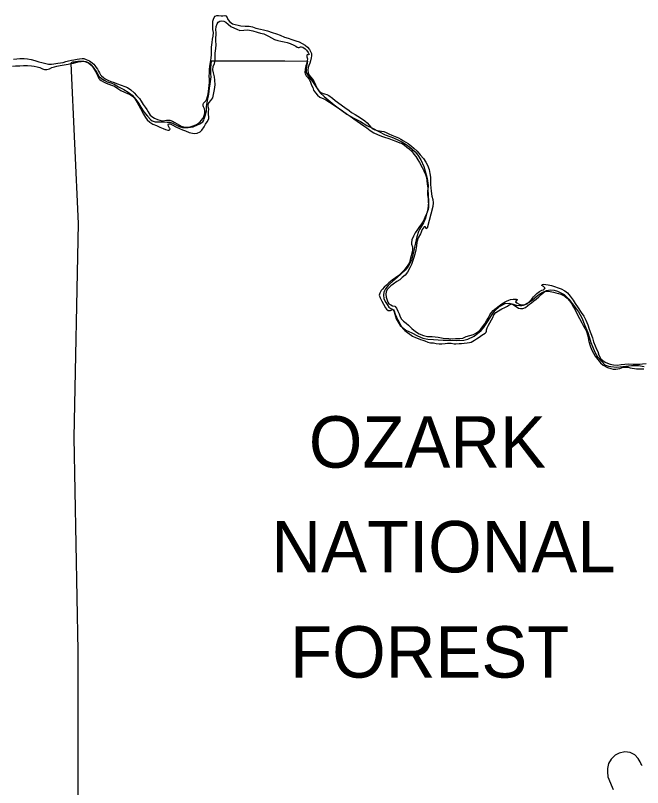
# Model space of a CAD drawing. Extents: x -939622 to -934245, y 1383184 to 1385301.
# Drawn here: x -935234.85 to -935211.69, y 1384114.37 to 1384142.9 of the extents above; entities that cross this region are included whole.
import ezdxf

# ---------------------------------------------------------------- set-up
doc = ezdxf.new("R2010")
doc.units = 0
for name, color, linetype in [('Level 10', 7, 'Continuous'), ('Level 8', 7, 'Continuous'), ('Level 9', 7, 'Continuous')]:
    doc.layers.add(name, color=color, linetype=linetype)

msp = doc.modelspace()

# ---------------------------------------------------------------- linework, layer by layer
at = {"layer": 'Level 10'}
msp.add_lwpolyline([(-935211.699, 1384115.17), (-935211.731, 1384115.229), (-935211.749, 1384115.264), (-935211.773, 1384115.326), (-935211.849, 1384115.451), (-935211.976, 1384115.584), (-935212.15, 1384115.668), (-935212.341, 1384115.694), (-935212.547, 1384115.647), (-935212.703, 1384115.566), (-935212.775, 1384115.492), (-935212.846, 1384115.425), (-935212.952, 1384115.259), (-935212.986, 1384115.077), (-935212.99, 1384114.947), (-935212.974, 1384114.769), (-935212.809, 1384114.384), (-935212.774, 1384114.306)], dxfattribs=at)
at = {"layer": 'Level 8'}
for points in [[(-935232.534, 1384113.073), (-935232.526, 1384119.419), (-935232.674, 1384127.306), (-935232.514, 1384135.211), (-935232.789, 1384141.122), (-935232.772, 1384141.155), (-935232.727, 1384141.183), (-935232.643, 1384141.184), (-935232.616, 1384141.194), (-935232.547, 1384141.21), (-935232.475, 1384141.211), (-935232.4, 1384141.215), (-935232.328, 1384141.21), (-935232.252, 1384141.196), (-935232.165, 1384141.158), (-935232.104, 1384141.12), (-935232.055, 1384141.075), (-935231.997, 1384141.016), (-935231.948, 1384140.954), (-935231.841, 1384140.79), (-935231.794, 1384140.71), (-935231.761, 1384140.659), (-935231.663, 1384140.567), (-935231.572, 1384140.502), (-935231.454, 1384140.444), (-935231.327, 1384140.407), (-935231.197, 1384140.358), (-935231.046, 1384140.267), (-935230.846, 1384140.161), (-935230.682, 1384140.07), (-935230.533, 1384139.949), (-935230.399, 1384139.795), (-935230.297, 1384139.655), (-935230.214, 1384139.512), (-935230.103, 1384139.34), (-935229.966, 1384139.179), (-935229.843, 1384139.043), (-935229.795, 1384139.011), (-935229.692, 1384138.973), (-935229.578, 1384138.963), (-935229.464, 1384138.967), (-935229.383, 1384138.965), (-935229.247, 1384138.958), (-935229.148, 1384138.951), (-935229.045, 1384138.922), (-935228.946, 1384138.875), (-935228.8, 1384138.79), (-935228.679, 1384138.759), (-935228.463, 1384138.753), (-935228.283, 1384138.783), (-935228.128, 1384138.854), (-935228.039, 1384138.897), (-935227.932, 1384138.974), (-935227.887, 1384139.028), (-935227.873, 1384139.08), (-935227.836, 1384139.194), (-935227.79, 1384139.369), (-935227.787, 1384139.535), (-935227.768, 1384139.685), (-935227.746, 1384139.814), (-935227.72, 1384139.92), (-935227.687, 1384140.083), (-935227.686, 1384140.23), (-935227.655, 1384140.356), (-935227.639, 1384140.471), (-935227.634, 1384140.537), (-935227.623, 1384140.642), (-935227.63, 1384140.714), (-935227.631, 1384140.774), (-935227.629, 1384140.855), (-935227.627, 1384140.919), (-935227.625, 1384140.958), (-935227.608, 1384141.228), (-935224.901, 1384141.221), (-935224.057, 1384141.214), (-935224.115, 1384140.938), (-935224.116, 1384140.794), (-935224.036, 1384140.672), (-935223.849, 1384140.416), (-935223.702, 1384140.199), (-935223.6, 1384140.041), (-935223.442, 1384139.899), (-935223.074, 1384139.595), (-935222.876, 1384139.454), (-935222.612, 1384139.256), (-935222.354, 1384139.1), (-935222.106, 1384138.978), (-935221.866, 1384138.828), (-935221.667, 1384138.729), (-935221.433, 1384138.609), (-935221.188, 1384138.483), (-935221.022, 1384138.425), (-935220.883, 1384138.373), (-935220.696, 1384138.292), (-935220.605, 1384138.242), (-935220.45, 1384138.151), (-935220.28, 1384138.036), (-935220.088, 1384137.859), (-935219.987, 1384137.734), (-935219.876, 1384137.57)], [(-935219.876, 1384137.57), (-935219.771, 1384137.322), (-935219.711, 1384137.146), (-935219.641, 1384136.877), (-935219.604, 1384136.622), (-935219.613, 1384136.46), (-935219.602, 1384136.282), (-935219.597, 1384135.997), (-935219.624, 1384135.756), (-935219.652, 1384135.612), (-935219.706, 1384135.41), (-935219.784, 1384135.238), (-935219.925, 1384134.995), (-935219.966, 1384134.917), (-935220.029, 1384134.714), (-935220.099, 1384134.389), (-935220.155, 1384134.103), (-935220.223, 1384133.852), (-935220.34, 1384133.626), (-935220.461, 1384133.486), (-935220.6, 1384133.358), (-935220.754, 1384133.217), (-935220.906, 1384133.083), (-935221.039, 1384132.97), (-935221.081, 1384132.927), (-935221.178, 1384132.803), (-935221.239, 1384132.679), (-935221.258, 1384132.567), (-935221.244, 1384132.435), (-935221.195, 1384132.328), (-935221.121, 1384132.215), (-935221.053, 1384132.12), (-935220.986, 1384132.066), (-935220.926, 1384132.043), (-935220.896, 1384132.017), (-935220.856, 1384131.948), (-935220.783, 1384131.694), (-935220.641, 1384131.449), (-935220.434, 1384131.272), (-935220.207, 1384131.176), (-935219.998, 1384131.056), (-935219.804, 1384130.972), (-935219.614, 1384130.935), (-935219.41, 1384130.932), (-935219.236, 1384130.917), (-935219.052, 1384130.901), (-935218.893, 1384130.9), (-935218.767, 1384130.899), (-935218.553, 1384130.893), (-935218.289, 1384130.897), (-935218.139, 1384130.938), (-935217.907, 1384131.046), (-935217.654, 1384131.257), (-935217.563, 1384131.352), (-935217.413, 1384131.582), (-935217.266, 1384131.809), (-935217.142, 1384131.982), (-935216.971, 1384132.147), (-935216.759, 1384132.252), (-935216.612, 1384132.269), (-935216.47, 1384132.232), (-935216.353, 1384132.195), (-935216.226, 1384132.179), (-935216.145, 1384132.186), (-935216.088, 1384132.199), (-935215.903, 1384132.291), (-935215.763, 1384132.383), (-935215.565, 1384132.548), (-935215.419, 1384132.653), (-935215.24, 1384132.736), (-935215.09, 1384132.762), (-935214.952, 1384132.755), (-935214.828, 1384132.718), (-935214.731, 1384132.665), (-935214.586, 1384132.583), (-935214.415, 1384132.414), (-935214.203, 1384132.141), (-935214.05, 1384131.945), (-935213.93, 1384131.724), (-935213.817, 1384131.44), (-935213.714, 1384131.19), (-935213.654, 1384130.989), (-935213.601, 1384130.816), (-935213.541, 1384130.672), (-935213.451, 1384130.454), (-935213.352, 1384130.291), (-935213.181, 1384130.098), (-935213.087, 1384129.991), (-935213.053, 1384129.976), (-935212.948, 1384129.939), (-935212.866, 1384129.925), (-935212.647, 1384129.904), (-935212.422, 1384129.925), (-935212.092, 1384129.969), (-935211.845, 1384129.96), (-935211.625, 1384129.927)]]:
    msp.add_lwpolyline(points, dxfattribs=at)
at = {"layer": 'Level 9'}
for points in [[(-935231.7, 1384140.703), (-935231.666, 1384140.662), (-935231.599, 1384140.603), (-935231.535, 1384140.553), (-935231.435, 1384140.507), (-935231.326, 1384140.464), (-935231.233, 1384140.432), (-935231.078, 1384140.375), (-935230.936, 1384140.318), (-935230.809, 1384140.275), (-935230.703, 1384140.232), (-935230.587, 1384140.15), (-935230.465, 1384140.044), (-935230.376, 1384139.946), (-935230.269, 1384139.825), (-935230.201, 1384139.736), (-935230.124, 1384139.608), (-935230.056, 1384139.507), (-935229.997, 1384139.421), (-935229.945, 1384139.341), (-935229.867, 1384139.219), (-935229.773, 1384139.137), (-935229.715, 1384139.102), (-935229.603, 1384139.05), (-935229.518, 1384139.024), (-935229.467, 1384139.013), (-935229.398, 1384139.005), (-935229.329, 1384139.016), (-935229.263, 1384139.029), (-935229.209, 1384139.033), (-935229.149, 1384139.025), (-935229.052, 1384138.991), (-935228.979, 1384138.953), (-935228.794, 1384138.842), (-935228.724, 1384138.807), (-935228.64, 1384138.785), (-935228.534, 1384138.772), (-935228.444, 1384138.777), (-935228.357, 1384138.793), (-935228.247, 1384138.834), (-935228.158, 1384138.875), (-935228.086, 1384138.918), (-935228.03, 1384138.967), (-935227.974, 1384139.026), (-935227.924, 1384139.096), (-935227.887, 1384139.165), (-935227.867, 1384139.241), (-935227.85, 1384139.301), (-935227.854, 1384139.37), (-935227.871, 1384139.445), (-935227.905, 1384139.52), (-935227.909, 1384139.562), (-935227.916, 1384139.604), (-935227.901, 1384139.652), (-935227.854, 1384139.71), (-935227.813, 1384139.75), (-935227.778, 1384139.823), (-935227.759, 1384139.901), (-935227.734, 1384139.998), (-935227.72, 1384140.085), (-935227.675, 1384140.417), (-935227.681, 1384140.549), (-935227.692, 1384140.657), (-935227.685, 1384140.783), (-935227.681, 1384140.888), (-935227.668, 1384141.024), (-935227.638, 1384141.175), (-935227.617, 1384141.325), (-935227.604, 1384141.461), (-935227.607, 1384141.593), (-935227.606, 1384141.725), (-935227.588, 1384141.894), (-935227.569, 1384142.02), (-935227.55, 1384142.132), (-935227.538, 1384142.27), (-935227.552, 1384142.375), (-935227.563, 1384142.48), (-935227.562, 1384142.586), (-935227.552, 1384142.688), (-935227.538, 1384142.766), (-935227.512, 1384142.824), (-935227.474, 1384142.867), (-935227.414, 1384142.892), (-935227.354, 1384142.899), (-935227.255, 1384142.886), (-935227.183, 1384142.881), (-935227.12, 1384142.894), (-935227.072, 1384142.886), (-935227.034, 1384142.824), (-935227.003, 1384142.752), (-935226.929, 1384142.666), (-935226.829, 1384142.587), (-935226.521, 1384142.515), (-935226.368, 1384142.502), (-935226.214, 1384142.499), (-935226.094, 1384142.483), (-935225.97, 1384142.428), (-935225.801, 1384142.396), (-935225.686, 1384142.365), (-935225.544, 1384142.328), (-935225.372, 1384142.274)], [(-935230.123, 1384139.254), (-935230.046, 1384139.129), (-935229.987, 1384139.037), (-935229.887, 1384138.96), (-935229.768, 1384138.884), (-935229.641, 1384138.83), (-935229.517, 1384138.772), (-935229.395, 1384138.717), (-935229.305, 1384138.686), (-935229.217, 1384138.663), (-935229.166, 1384138.661), (-935229.142, 1384138.68), (-935229.131, 1384138.707), (-935229.152, 1384138.736), (-935229.183, 1384138.781), (-935229.199, 1384138.811), (-935229.212, 1384138.856), (-935229.191, 1384138.892), (-935229.134, 1384138.893), (-935229.04, 1384138.841), (-935228.919, 1384138.783), (-935228.792, 1384138.719), (-935228.683, 1384138.673), (-935228.571, 1384138.633), (-935228.432, 1384138.578), (-935228.308, 1384138.548), (-935228.23, 1384138.54), (-935228.137, 1384138.551), (-935228.023, 1384138.601), (-935227.958, 1384138.659), (-935227.883, 1384138.787), (-935227.83, 1384138.881), (-935227.772, 1384138.969), (-935227.708, 1384139.079), (-935227.7, 1384139.151), (-935227.717, 1384139.238), (-935227.712, 1384139.34), (-935227.708, 1384139.436), (-935227.725, 1384139.523), (-935227.724, 1384139.622), (-935227.689, 1384139.683), (-935227.63, 1384139.762), (-935227.56, 1384139.854), (-935227.49, 1384140.168), (-935227.469, 1384140.33), (-935227.482, 1384140.507), (-935227.499, 1384140.633), (-935227.535, 1384140.774), (-935227.555, 1384140.891), (-935227.539, 1384141.008), (-935227.499, 1384141.123), (-935227.471, 1384141.247), (-935227.474, 1384141.391), (-935227.467, 1384141.508), (-935227.449, 1384141.674), (-935227.439, 1384141.815), (-935227.445, 1384141.963), (-935227.441, 1384142.074), (-935227.434, 1384142.185), (-935227.439, 1384142.272), (-935227.444, 1384142.368), (-935227.44, 1384142.489), (-935227.402, 1384142.583), (-935227.356, 1384142.646), (-935227.296, 1384142.684), (-935227.224, 1384142.7), (-935227.146, 1384142.683), (-935227.079, 1384142.649), (-935226.985, 1384142.581), (-935226.887, 1384142.496), (-935226.754, 1384142.426), (-935226.669, 1384142.386), (-935226.563, 1384142.348), (-935226.269, 1384142.369), (-935226.082, 1384142.327), (-935225.916, 1384142.279), (-935225.801, 1384142.248), (-935225.68, 1384142.214), (-935225.577, 1384142.174), (-935225.496, 1384142.137), (-935225.386, 1384142.076), (-935225.277, 1384142.011), (-935225.159, 1384141.978), (-935225.044, 1384141.947), (-935224.927, 1384141.919), (-935224.818, 1384141.894), (-935224.7, 1384141.857), (-935224.567, 1384141.802), (-935224.497, 1384141.767), (-935224.44, 1384141.732), (-935224.406, 1384141.712), (-935224.367, 1384141.719), (-935224.32, 1384141.737), (-935224.281, 1384141.744), (-935224.229, 1384141.733), (-935224.153, 1384141.671), (-935224.098, 1384141.612), (-935224.037, 1384141.535), (-935224.009, 1384141.485), (-935224.005, 1384141.455), (-935224.02, 1384141.448)], [(-935225.372, 1384142.274), (-935225.206, 1384142.217), (-935225.076, 1384142.168), (-935224.912, 1384142.102), (-935224.77, 1384142.054), (-935224.634, 1384142.005), (-935224.489, 1384141.96), (-935224.374, 1384141.92), (-935224.262, 1384141.868), (-935224.153, 1384141.801), (-935224.061, 1384141.724), (-935223.993, 1384141.638), (-935223.947, 1384141.561), (-935223.916, 1384141.495), (-935223.914, 1384141.408), (-935223.925, 1384141.333), (-935223.95, 1384141.218), (-935223.975, 1384141.14), (-935224.01, 1384141.055), (-935224.038, 1384140.979), (-935224.051, 1384140.877), (-935224.041, 1384140.781), (-935224, 1384140.691), (-935223.936, 1384140.617), (-935223.877, 1384140.543), (-935223.815, 1384140.448), (-935223.762, 1384140.341), (-935223.725, 1384140.261), (-935223.696, 1384140.183), (-935223.647, 1384140.109), (-935223.568, 1384140.047), (-935223.489, 1384140.016), (-935223.432, 1384140.002), (-935223.35, 1384139.982), (-935223.268, 1384139.944), (-935223.14, 1384139.842), (-935223.046, 1384139.762), (-935222.68, 1384139.498), (-935222.525, 1384139.39), (-935222.434, 1384139.317), (-935222.306, 1384139.238), (-935222.197, 1384139.177), (-935222.063, 1384139.092), (-935221.95, 1384139.01), (-935221.859, 1384138.927), (-935221.788, 1384138.851), (-935221.724, 1384138.774), (-935221.672, 1384138.726), (-935221.575, 1384138.677), (-935221.493, 1384138.646), (-935221.409, 1384138.632), (-935221.327, 1384138.622), (-935221.237, 1384138.614), (-935221.155, 1384138.577), (-935221.055, 1384138.524), (-935220.943, 1384138.478), (-935220.822, 1384138.427), (-935220.707, 1384138.375), (-935220.619, 1384138.325), (-935220.513, 1384138.264), (-935220.425, 1384138.217), (-935220.339, 1384138.162), (-935220.224, 1384138.068), (-935220.135, 1384137.991), (-935220.016, 1384137.888), (-935219.902, 1384137.752), (-935219.783, 1384137.61), (-935219.687, 1384137.48), (-935219.625, 1384137.373), (-935219.565, 1384137.205), (-935219.541, 1384137.061), (-935219.521, 1384136.927), (-935219.522, 1384136.815), (-935219.516, 1384136.65), (-935219.504, 1384136.527), (-935219.493, 1384136.404), (-935219.466, 1384136.221), (-935219.439, 1384136.096), (-935219.416, 1384135.97), (-935219.435, 1384135.837), (-935219.648, 1384135.037), (-935219.675, 1384135.018), (-935219.69, 1384135.042), (-935219.694, 1384135.072), (-935219.718, 1384135.087), (-935219.757, 1384135.083), (-935219.833, 1384134.985), (-935219.891, 1384134.834), (-935219.972, 1384134.679), (-935220.02, 1384134.525), (-935220.042, 1384134.389), (-935220.066, 1384134.236), (-935220.093, 1384134.082), (-935220.15, 1384133.919), (-935220.227, 1384133.692), (-935220.279, 1384133.568), (-935220.369, 1384133.413), (-935220.455, 1384133.303), (-935220.561, 1384133.211), (-935220.647, 1384133.134), (-935220.766, 1384133.066)], [(-935224.02, 1384141.448), (-935224.059, 1384141.46), (-935224.092, 1384141.435), (-935224.091, 1384141.375), (-935224.062, 1384141.3), (-935224.07, 1384141.228), (-935224.089, 1384141.141), (-935224.124, 1384141.038), (-935224.151, 1384140.908), (-935224.161, 1384140.797), (-935224.148, 1384140.737), (-935224.105, 1384140.665), (-935224.046, 1384140.603), (-935223.991, 1384140.526), (-935223.95, 1384140.434), (-935223.912, 1384140.329), (-935223.865, 1384140.234), (-935223.834, 1384140.144), (-935223.772, 1384140.04), (-935223.698, 1384139.955), (-935223.601, 1384139.881), (-935223.516, 1384139.844), (-935223.425, 1384139.8), (-935223.312, 1384139.733), (-935223.185, 1384139.66), (-935222.774, 1384139.373), (-935222.631, 1384139.277), (-935222.488, 1384139.174), (-935222.354, 1384139.078), (-935222.226, 1384138.987), (-935222.105, 1384138.908), (-935221.983, 1384138.826), (-935221.867, 1384138.741), (-935221.745, 1384138.65), (-935221.609, 1384138.562), (-935221.478, 1384138.496), (-935221.33, 1384138.438), (-935221.215, 1384138.398), (-935221.064, 1384138.35), (-935220.934, 1384138.304), (-935220.798, 1384138.259), (-935220.653, 1384138.198), (-935220.565, 1384138.164), (-935220.477, 1384138.108), (-935220.397, 1384138.035), (-935220.309, 1384137.97), (-935220.217, 1384137.891), (-935220.131, 1384137.778), (-935220.066, 1384137.686), (-935219.986, 1384137.567), (-935219.921, 1384137.463), (-935219.822, 1384137.279), (-935219.762, 1384137.154), (-935219.709, 1384137.028), (-935219.671, 1384136.912), (-935219.656, 1384136.786), (-935219.642, 1384136.669), (-935219.624, 1384136.513), (-935219.631, 1384136.396), (-935219.626, 1384136.273), (-935219.605, 1384136.138), (-935219.603, 1384136.035), (-935219.592, 1384135.903), (-935219.593, 1384135.819), (-935219.61, 1384135.732), (-935219.667, 1384135.565), (-935219.724, 1384135.429), (-935219.782, 1384135.308), (-935219.852, 1384135.201), (-935219.929, 1384135.095), (-935220.005, 1384134.985), (-935220.081, 1384134.861), (-935220.147, 1384134.742), (-935220.208, 1384134.609), (-935220.221, 1384134.5), (-935220.217, 1384134.446), (-935220.182, 1384134.345), (-935220.181, 1384134.255), (-935220.191, 1384134.149), (-935220.267, 1384133.88), (-935220.298, 1384133.772), (-935220.356, 1384133.677), (-935220.421, 1384133.589), (-935220.509, 1384133.47), (-935220.597, 1384133.375), (-935220.689, 1384133.296), (-935220.816, 1384133.203), (-935220.941, 1384133.12), (-935221.056, 1384133.018), (-935221.139, 1384132.936), (-935221.228, 1384132.862), (-935221.289, 1384132.792), (-935221.342, 1384132.731), (-935221.389, 1384132.637), (-935221.411, 1384132.567), (-935221.38, 1384132.471), (-935221.311, 1384132.343), (-935221.258, 1384132.23), (-935221.184, 1384132.102), (-935221.141, 1384132.049), (-935221.083, 1384131.999)], [(-935234.96, 1384141.022), (-935234.843, 1384141.036), (-935234.686, 1384141.036), (-935234.549, 1384141.054), (-935234.398, 1384141.048), (-935234.257, 1384141.032), (-935234.157, 1384141.022), (-935234.043, 1384141.003), (-935233.949, 1384140.975), (-935233.852, 1384140.922), (-935233.771, 1384140.897), (-935233.684, 1384140.898), (-935233.585, 1384140.927), (-935233.505, 1384140.971), (-935233.406, 1384141.006), (-935233.316, 1384141.022), (-935233.2, 1384141.046), (-935233.05, 1384141.075), (-935232.903, 1384141.099), (-935232.798, 1384141.119), (-935232.699, 1384141.136), (-935232.61, 1384141.162), (-935232.484, 1384141.197), (-935232.418, 1384141.201), (-935232.328, 1384141.206), (-935232.25, 1384141.189), (-935232.138, 1384141.131), (-935232.049, 1384141.058), (-935231.985, 1384140.984), (-935231.923, 1384140.886), (-935231.892, 1384140.826), (-935231.845, 1384140.728), (-935231.807, 1384140.656), (-935231.767, 1384140.573), (-935231.733, 1384140.534), (-935231.684, 1384140.499), (-935231.593, 1384140.447), (-935231.49, 1384140.401), (-935231.403, 1384140.366), (-935231.294, 1384140.32), (-935231.191, 1384140.28), (-935231.069, 1384140.198), (-935230.954, 1384140.131), (-935230.82, 1384140.061), (-935230.714, 1384140.021), (-935230.639, 1384139.993), (-935230.569, 1384139.952), (-935230.492, 1384139.887), (-935230.425, 1384139.807), (-935230.354, 1384139.688), (-935230.232, 1384139.459), (-935230.182, 1384139.361), (-935230.123, 1384139.254)], [(-935234.916, 1384141.278), (-935234.799, 1384141.296), (-935234.682, 1384141.307), (-935234.526, 1384141.307), (-935234.4, 1384141.291), (-935234.261, 1384141.266), (-935234.128, 1384141.236), (-935233.98, 1384141.19), (-935233.875, 1384141.165), (-935233.727, 1384141.123), (-935233.621, 1384141.101), (-935233.516, 1384141.103), (-935233.423, 1384141.117), (-935233.285, 1384141.131), (-935233.088, 1384141.165), (-935232.989, 1384141.197), (-935232.893, 1384141.222), (-935232.771, 1384141.246), (-935232.684, 1384141.265), (-935232.573, 1384141.285), (-935232.477, 1384141.299), (-935232.387, 1384141.304), (-935232.321, 1384141.302), (-935232.239, 1384141.277), (-935232.115, 1384141.216), (-935232.018, 1384141.151), (-935231.951, 1384141.095), (-935231.914, 1384141.054), (-935231.861, 1384140.974), (-935231.815, 1384140.909), (-935231.775, 1384140.837), (-935231.747, 1384140.775), (-935231.7, 1384140.703)], [(-935220.766, 1384133.066), (-935220.896, 1384132.976), (-935220.988, 1384132.908), (-935221.053, 1384132.841), (-935221.118, 1384132.768), (-935221.158, 1384132.689), (-935221.169, 1384132.605), (-935221.161, 1384132.485), (-935221.126, 1384132.377), (-935221.097, 1384132.305), (-935221.063, 1384132.243), (-935220.99, 1384132.202), (-935220.921, 1384132.176), (-935220.839, 1384132.154), (-935220.772, 1384132.083), (-935220.722, 1384131.976), (-935220.678, 1384131.877), (-935220.637, 1384131.767), (-935220.593, 1384131.677), (-935220.522, 1384131.598), (-935220.416, 1384131.524), (-935220.331, 1384131.457), (-935220.205, 1384131.327), (-935220.068, 1384131.221), (-935219.934, 1384131.14), (-935219.774, 1384131.07), (-935219.629, 1384131.037), (-935219.455, 1384131.04), (-935219.238, 1384131.011), (-935219.057, 1384130.981), (-935218.837, 1384130.961), (-935218.696, 1384130.955), (-935218.597, 1384130.963), (-935218.432, 1384130.969), (-935218.324, 1384130.977), (-935218.202, 1384131.036), (-935218.064, 1384131.072), (-935217.93, 1384131.11), (-935217.847, 1384131.163), (-935217.748, 1384131.219), (-935217.672, 1384131.295), (-935217.596, 1384131.396), (-935217.519, 1384131.502), (-935217.452, 1384131.615), (-935217.391, 1384131.718), (-935217.327, 1384131.837), (-935217.272, 1384131.922), (-935217.201, 1384132.001), (-935217.094, 1384132.084), (-935216.985, 1384132.167), (-935216.887, 1384132.244), (-935216.768, 1384132.313), (-935216.712, 1384132.347), (-935216.625, 1384132.384), (-935216.566, 1384132.407), (-935216.467, 1384132.42), (-935216.395, 1384132.422), (-935216.359, 1384132.419), (-935216.325, 1384132.408), (-935216.319, 1384132.381), (-935216.36, 1384132.353), (-935216.375, 1384132.32), (-935216.332, 1384132.282), (-935216.25, 1384132.235), (-935216.156, 1384132.21), (-935216.045, 1384132.206), (-935215.962, 1384132.24), (-935215.879, 1384132.32), (-935215.79, 1384132.406), (-935215.717, 1384132.5), (-935215.643, 1384132.577), (-935215.593, 1384132.623), (-935215.492, 1384132.694), (-935215.406, 1384132.749), (-935215.349, 1384132.765), (-935215.305, 1384132.796), (-935215.288, 1384132.839), (-935215.309, 1384132.847), (-935215.346, 1384132.88), (-935215.37, 1384132.897), (-935215.406, 1384132.924), (-935215.398, 1384132.957), (-935215.341, 1384132.967), (-935215.257, 1384132.96), (-935215.169, 1384132.943), (-935215.049, 1384132.918), (-935214.695, 1384132.796), (-935214.559, 1384132.729), (-935214.464, 1384132.646), (-935214.366, 1384132.522), (-935214.255, 1384132.383), (-935214.177, 1384132.258), (-935214.069, 1384132.098), (-935213.952, 1384131.923), (-935213.859, 1384131.783), (-935213.785, 1384131.64), (-935213.706, 1384131.473), (-935213.655, 1384131.306), (-935213.601, 1384131.145), (-935213.538, 1384130.992), (-935213.496, 1384130.837)], [(-935221.083, 1384131.999), (-935220.992, 1384131.992), (-935220.969, 1384132.016), (-935220.918, 1384132.032), (-935220.885, 1384132.027), (-935220.86, 1384131.982), (-935220.828, 1384131.865), (-935220.774, 1384131.746), (-935220.731, 1384131.651), (-935220.668, 1384131.538), (-935220.616, 1384131.437), (-935220.539, 1384131.336), (-935220.462, 1384131.259), (-935220.371, 1384131.186), (-935220.282, 1384131.124), (-935220.179, 1384131.054), (-935220.07, 1384130.996), (-935219.97, 1384130.962), (-935219.885, 1384130.927), (-935219.807, 1384130.898), (-935219.725, 1384130.873), (-935219.616, 1384130.827), (-935219.522, 1384130.807), (-935219.408, 1384130.804), (-935219.306, 1384130.784), (-935219.194, 1384130.768), (-935219.101, 1384130.767), (-935218.984, 1384130.778), (-935218.897, 1384130.786), (-935218.837, 1384130.793), (-935218.762, 1384130.785), (-935218.645, 1384130.769), (-935218.584, 1384130.768), (-935218.464, 1384130.773), (-935218.38, 1384130.777), (-935218.272, 1384130.785), (-935218.17, 1384130.799), (-935218.084, 1384130.813), (-935218.018, 1384130.832), (-935217.952, 1384130.863), (-935217.899, 1384130.903), (-935217.825, 1384130.953), (-935217.727, 1384131.018), (-935217.623, 1384131.086), (-935217.561, 1384131.126), (-935217.501, 1384131.163), (-935217.463, 1384131.191), (-935217.457, 1384131.233), (-935217.458, 1384131.284), (-935217.433, 1384131.36), (-935217.374, 1384131.451), (-935217.331, 1384131.539), (-935217.273, 1384131.648), (-935217.223, 1384131.733), (-935217.177, 1384131.833), (-935217.103, 1384131.919), (-935217.008, 1384131.984), (-935216.89, 1384132.058), (-935216.773, 1384132.108), (-935216.681, 1384132.158), (-935216.61, 1384132.201), (-935216.547, 1384132.233), (-935216.509, 1384132.245), (-935216.46, 1384132.213), (-935216.356, 1384132.143), (-935216.271, 1384132.09), (-935216.202, 1384132.068), (-935216.115, 1384132.072), (-935216.016, 1384132.11), (-935215.93, 1384132.178), (-935215.862, 1384132.233), (-935215.788, 1384132.286), (-935215.699, 1384132.35), (-935215.613, 1384132.415), (-935215.516, 1384132.507), (-935215.433, 1384132.593), (-935215.365, 1384132.654), (-935215.297, 1384132.694), (-935215.213, 1384132.708), (-935215.102, 1384132.701), (-935214.981, 1384132.673), (-935214.891, 1384132.648), (-935214.794, 1384132.622), (-935214.706, 1384132.597), (-935214.628, 1384132.562), (-935214.546, 1384132.516), (-935214.472, 1384132.451), (-935214.393, 1384132.353), (-935214.316, 1384132.252), (-935214.238, 1384132.125), (-935214.176, 1384132.021), (-935214.098, 1384131.863), (-935214.014, 1384131.708), (-935213.933, 1384131.544), (-935213.874, 1384131.416), (-935213.809, 1384131.315), (-935213.762, 1384131.22), (-935213.721, 1384131.103), (-935213.694, 1384130.987), (-935213.668, 1384130.858), (-935213.62, 1384130.693)], [(-935213.62, 1384130.693), (-935213.573, 1384130.562), (-935213.504, 1384130.419), (-935213.436, 1384130.306), (-935213.343, 1384130.185), (-935213.245, 1384130.069), (-935213.147, 1384129.978), (-935212.986, 1384129.891), (-935212.865, 1384129.851), (-935212.778, 1384129.831), (-935212.679, 1384129.833), (-935212.604, 1384129.84), (-935212.523, 1384129.857), (-935212.443, 1384129.889), (-935212.374, 1384129.902), (-935212.296, 1384129.906), (-935212.22, 1384129.899), (-935212.145, 1384129.882), (-935212.067, 1384129.865), (-935211.988, 1384129.852), (-935211.91, 1384129.847), (-935211.826, 1384129.846), (-935211.739, 1384129.847), (-935211.64, 1384129.846)], [(-935213.496, 1384130.837), (-935213.443, 1384130.697), (-935213.386, 1384130.571), (-935213.343, 1384130.479), (-935213.301, 1384130.351), (-935213.227, 1384130.208), (-935213.156, 1384130.152), (-935213.071, 1384130.093), (-935212.983, 1384130.05), (-935212.88, 1384130.013), (-935212.757, 1384129.991), (-935212.619, 1384129.984), (-935212.478, 1384129.999), (-935212.349, 1384130.01), (-935212.196, 1384130.025), (-935212.039, 1384130.019), (-935211.913, 1384130.021), (-935211.787, 1384130.021), (-935211.691, 1384130.032), (-935211.55, 1384130.034)]]:
    msp.add_lwpolyline(points, dxfattribs=at)

# ---------------------------------------------------------------- texts
at = {"layer": 'Level 8'}
for s, p in [('OZARK', (-935224.011, 1384126.191)), ('NATIONAL', (-935225.395, 1384122.322)), ('FOREST', (-935224.702, 1384118.434))]:
    msp.add_text(s, height=1.9008, dxfattribs=at).set_placement(p)

doc.saveas('drawing.dxf')
